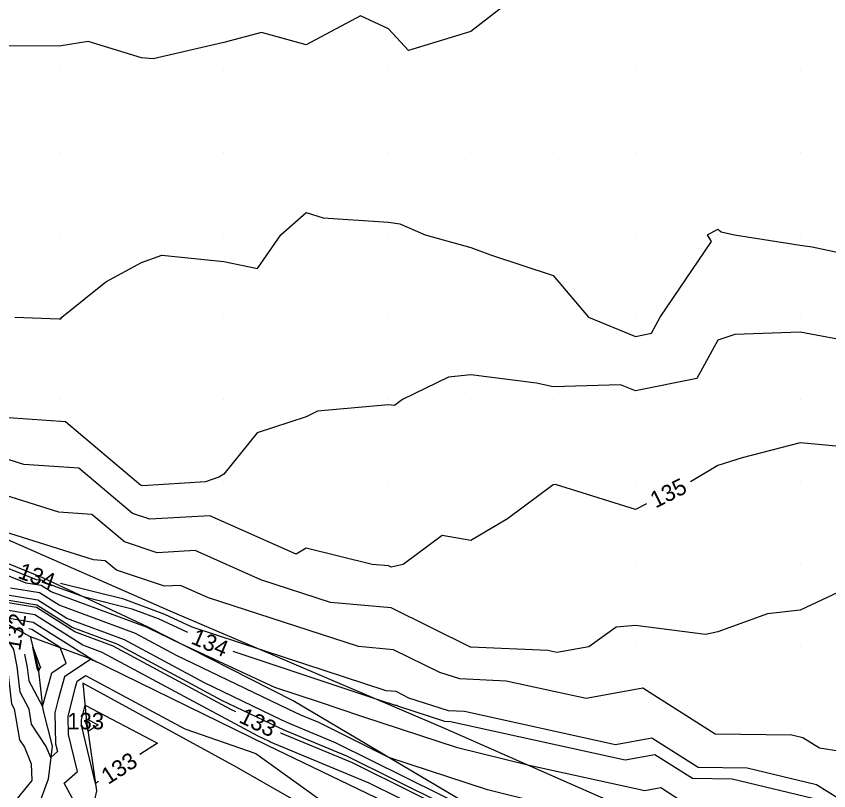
# Model space of a CAD drawing. Extents: x 2354170 to 2357230, y 866100 to 868290.
# Drawn here: x 2355094.8 to 2355193.4, y 867572.5 to 867666.6 of the extents above; entities that cross this region are included whole.
import ezdxf

# ---------------------------------------------------------------- set-up
doc = ezdxf.new("R2010")
doc.units = 0
for name, color, linetype in [('Default', 7, 'Continuous'), ('DTM Contours Major', 7, 'Continuous'), ('DTM Contours Major Text', 7, 'Continuous'), ('DTM Contours Minor', 7, 'Continuous'), ('DTM Contours Minor Text', 7, 'Continuous'), ('Exist DTM QL2 LIDAR Elevation Point', 7, 'Continuous'), ('PH Exist DTM Breakline', 7, 'Continuous')]:
    doc.layers.add(name, color=color, linetype=linetype)

msp = doc.modelspace()

# ---------------------------------------------------------------- linework, layer by layer
at = {"layer": 'Default'}
for points in [[(2355156.783, 867670.018), (2355149.973, 867664.732), (2355142.385, 867662.431), (2355139.973, 867665.046), (2355136.567, 867666.613), (2355129.973, 867663.114), (2355124.547, 867664.592), (2355119.973, 867663.374), (2355111.37, 867661.416), (2355109.973, 867661.522), (2355103.472, 867663.518), (2355099.972, 867662.952), (2355092.943, 867662.989), (2355089.972, 867663.174), (2355085.414, 867665.46), (2355079.972, 867668.354)], [(2355094.574, 867630.018), (2355099.972, 867629.838), (2355100.158, 867629.833), (2355100.291, 867630.018), (2355105.645, 867634.345), (2355109.973, 867636.678), (2355112.445, 867637.545), (2355119.973, 867636.798), (2355124.038, 867635.953), (2355126.879, 867640.018), (2355129.973, 867642.742), (2355132.05, 867642.095), (2355139.973, 867641.59), (2355141.326, 867641.371), (2355144.414, 867640.018), (2355149.973, 867638.502), (2355152.371, 867637.62), (2355159.973, 867635.093), (2355164.271, 867630.018), (2355169.973, 867627.701), (2355171.907, 867628.084), (2355172.964, 867630.018), (2355179.181, 867639.226), (2355178.72, 867640.018), (2355179.973, 867640.73), (2355180.367, 867640.412), (2355182.001, 867640.018), (2355189.974, 867638.795), (2355191.432, 867638.56), (2355199.974, 867636.758)], [(2355196.872, 867626.917), (2355189.974, 867628.22), (2355182.051, 867627.941), (2355179.973, 867627.247), (2355177.418, 867622.573), (2355169.973, 867621.096), (2355168.157, 867621.834), (2355159.973, 867621.561), (2355157.962, 867622.029), (2355149.973, 867623.023), (2355147.245, 867622.746), (2355141.685, 867620.018), (2355140.677, 867619.314), (2355139.973, 867619.396), (2355131.355, 867618.636), (2355129.973, 867617.936), (2355124.008, 867615.983), (2355119.973, 867610.987), (2355119.377, 867610.613), (2355117.744, 867610.018), (2355110.071, 867609.569), (2355109.864, 867609.638), (2355100.743, 867617.311), (2355091.467, 867617.964)], [(2355171.284, 867607.356), (2355169.973, 867606.696), (2355160.261, 867609.73), (2355159.973, 867609.693), (2355154.427, 867605.564), (2355149.973, 867602.931), (2355146.472, 867603.518), (2355141.765, 867600.018), (2355140.302, 867599.688), (2355139.983, 867599.846), (2355137.995, 867600.018), (2355129.973, 867601.965), (2355128.737, 867601.253), (2355118.258, 867605.923), (2355110.968, 867605.497), (2355108.882, 867606.191), (2355102.342, 867611.693), (2355095.691, 867612.162), (2355085.17, 867615.456), (2355079.547, 867615.732), (2355079.363, 867615.775)], [(2355271.264, 867592.775), (2355269.974, 867593.362), (2355264.629, 867595.363), (2355259.974, 867595.014), (2355251.721, 867598.271), (2355249.974, 867599.05), (2355249.407, 867599.45), (2355246.521, 867600.018), (2355239.974, 867601.522), (2355236.343, 867603.649), (2355229.974, 867606.388), (2355222.531, 867607.46), (2355219.974, 867608.112), (2355216.208, 867610.018), (2355212.493, 867612.537), (2355209.974, 867612.996), (2355202.468, 867612.512), (2355199.974, 867612.904), (2355194.326, 867614.37), (2355189.974, 867614.778), (2355182.926, 867612.971), (2355179.973, 867612.03), (2355176.642, 867610.056)], [(2355198.333, 867598.377), (2355189.974, 867594.445), (2355186.001, 867593.99), (2355179.973, 867591.839), (2355178.488, 867591.503), (2355169.973, 867592.612), (2355167.607, 867592.384), (2355164.281, 867590.017), (2355160.418, 867589.317), (2355159.339, 867589.554), (2355149.957, 867589.972), (2355149.93, 867589.981), (2355140.287, 867594.75), (2355132.907, 867595.387), (2355124.466, 867598.139), (2355116.487, 867601.695), (2355111.865, 867601.424), (2355107.9, 867602.745), (2355103.941, 867606.075), (2355099.914, 867606.359), (2355081.623, 867612.087)], [(2355199.974, 867576.471), (2355192.304, 867577.687), (2355190.283, 867578.957), (2355188.965, 867579.276), (2355179.655, 867579.4), (2355170.873, 867584.965), (2355163.98, 867583.715), (2355154.264, 867585.846), (2355148.611, 867586.099), (2355146.19, 867586.885), (2355140.591, 867589.654), (2355136.305, 867590.024), (2355118.089, 867595.963), (2355114.715, 867597.466), (2355112.761, 867597.352), (2355106.919, 867599.298), (2355105.54, 867600.458), (2355104.138, 867600.557), (2355087.476, 867605.774)], [(2355175.48, 867571.306), (2355173.027, 867572.861), (2355171.102, 867572.512), (2355157.058, 867575.592), (2355148.342, 867577.748), (2355136.868, 867581.521), (2355133.972, 867582.483), (2355131.704, 867583.227), (2355126.179, 867585.061), (2355114.763, 867590.359), (2355110.896, 867592.215), (2355110.589, 867592.38), (2355098.994, 867596.671), (2355097.771, 867597.447), (2355095.952, 867597.744), (2355088.718, 867600.629)], [(2355170.751, 867567.991), (2355152.007, 867572.626), (2355139.997, 867576.575), (2355131.486, 867580.795), (2355129.314, 867581.696), (2355127.79, 867582.427), (2355114.209, 867588.946), (2355109.24, 867591.616), (2355099.954, 867595.052), (2355097.581, 867596.559), (2355094.051, 867597.135)], [(2355195.185, 867571.205), (2355191.954, 867573.235), (2355183.522, 867575.274), (2355177.568, 867575.353), (2355171.95, 867578.913), (2355167.541, 867578.113), (2355149.189, 867582.139), (2355147.265, 867582.225), (2355142.45, 867583.788), (2355140.894, 867584.558), (2355139.703, 867584.661), (2355124.733, 867589.542), (2355116.111, 867592.405), (2355112.808, 867593.938), (2355107.819, 867595.785), (2355100.126, 867597.682)], [(2355121.422, 867582.126), (2355120.835, 867582.407), (2355106.543, 867590.086), (2355101.873, 867591.814), (2355097.201, 867594.782), (2355090.248, 867595.917), (2355088.744, 867596.517), (2355085.111, 867596.571), (2355090.22, 867591.533), (2355090.511, 867591.107), (2355092.394, 867588.021), (2355092.447, 867587.763), (2355092.642, 867585.988), (2355081.497, 867583.018), (2355085.17, 867587.327), (2355081.097, 867590.356), (2355074.684, 867583.461), (2355073.339, 867581.398), (2355060.98, 867584.75)], [(2355154.867, 867567.769), (2355133.535, 867578.346), (2355128.092, 867580.603), (2355127.025, 867581.115), (2355117.522, 867585.677), (2355107.891, 867590.851), (2355100.914, 867593.433), (2355097.391, 867595.671), (2355092.15, 867596.526)], [(2355144.841, 867569.873), (2355137.635, 867573.447), (2355125.649, 867578.418), (2355125.497, 867578.491), (2355124.148, 867579.138), (2355105.194, 867589.322), (2355102.833, 867590.195), (2355097.01, 867593.894), (2355089.269, 867595.158), (2355092.015, 867591.149), (2355093.421, 867588.845), (2355093.66, 867587.678), (2355094.165, 867583.091), (2355094.502, 867582.453), (2355095.148, 867578.699), (2355095.736, 867577.8), (2355096.553, 867575.811), (2355096.633, 867573.775), (2355094.185, 867570.743)], [(2355095.215, 867584.487), (2355094.873, 867587.593), (2355094.448, 867589.668), (2355093.519, 867591.191), (2355091.704, 867593.841), (2355096.82, 867593.005), (2355103.793, 867588.577), (2355103.845, 867588.557), (2355104.51, 867588.2), (2355104.065, 867588.353), (2355103.8, 867588.496), (2355100.619, 867586.344), (2355099.841, 867583.617), (2355099.434, 867581.988), (2355099.54, 867578.238), (2355099.768, 867577.277), (2355098.948, 867576.569), (2355098.399, 867577.905), (2355096.62, 867580.624), (2355096.312, 867582.415), (2355095.215, 867584.487)], [(2355097.922, 867582.755), (2355099.092, 867586.855), (2355100.8, 867588.01), (2355100.077, 867589.927), (2355096.63, 867592.117), (2355096.275, 867592.175)], [(2355095.756, 867589.118), (2355096.086, 867587.508), (2355096.265, 867585.883), (2355097.922, 867582.755)], [(2355096.782, 867589.947), (2355097.717, 867587.468), (2355097.565, 867587.366), (2355097.462, 867587.002), (2355097.315, 867587.28), (2355097.299, 867587.424), (2355096.782, 867589.947)], [(2355102.146, 867585.833), (2355103.147, 867586.511), (2355115.247, 867580.024), (2355123.847, 867577.058), (2355133.64, 867570.022), (2355138.042, 867566.829), (2355138.456, 867565.955), (2355140.019, 867564.9), (2355139.023, 867563.801), (2355136.947, 867565.026), (2355136.849, 867565.067), (2355121.929, 867570.627), (2355110.555, 867569.995), (2355103.502, 867568.097), (2355100.585, 867573.461), (2355102.186, 867574.844), (2355101.11, 867579.372), (2355101.048, 867581.558), (2355101.901, 867584.975), (2355102.146, 867585.833)], [(2355102.663, 867581.129), (2355103.111, 867582.926), (2355111.927, 867578.31), (2355109.775, 867576.914)], [(2355104.742, 867573.648), (2355104.367, 867573.405), (2355102.68, 867580.506), (2355102.663, 867581.129)], [(2355213.776, 867534.763), (2355213.484, 867534.942), (2355205.64, 867545.598), (2355197.096, 867549.561), (2355184.765, 867551.103), (2355182.963, 867551.953), (2355182.27, 867552.325), (2355172.1, 867558.137), (2355169.804, 867559.374), (2355154.832, 867566.554), (2355150.594, 867568.454), (2355135.585, 867575.896), (2355126.87, 867579.511), (2355126.831, 867579.53)]]:
    msp.add_lwpolyline(points, dxfattribs=at)
at = {"layer": 'DTM Contours Major'}
for points in [[(2355171.284, 867607.356), (2355169.973, 867606.696), (2355160.261, 867609.73), (2355159.973, 867609.693), (2355154.427, 867605.564), (2355149.973, 867602.931), (2355146.472, 867603.518), (2355141.765, 867600.018), (2355140.302, 867599.688), (2355139.983, 867599.846), (2355137.995, 867600.018), (2355129.973, 867601.965), (2355128.737, 867601.253), (2355118.258, 867605.923), (2355110.968, 867605.497), (2355108.882, 867606.191), (2355102.342, 867611.693), (2355095.691, 867612.162), (2355085.17, 867615.456), (2355079.547, 867615.732), (2355079.363, 867615.775)], [(2355271.264, 867592.775), (2355269.974, 867593.362), (2355264.629, 867595.363), (2355259.974, 867595.014), (2355251.721, 867598.271), (2355249.974, 867599.05), (2355249.407, 867599.45), (2355246.521, 867600.018), (2355239.974, 867601.522), (2355236.343, 867603.649), (2355229.974, 867606.388), (2355222.531, 867607.46), (2355219.974, 867608.112), (2355216.208, 867610.018), (2355212.493, 867612.537), (2355209.974, 867612.996), (2355202.468, 867612.512), (2355199.974, 867612.904), (2355194.326, 867614.37), (2355189.974, 867614.778), (2355182.926, 867612.971), (2355179.973, 867612.03), (2355176.642, 867610.056)]]:
    msp.add_lwpolyline(points, dxfattribs=at)
at = {"layer": 'DTM Contours Minor'}
for points in [[(2355152.512, 867567.981), (2355134.902, 867576.713), (2355127.278, 867579.875), (2355126.516, 867580.24), (2355119.731, 867583.497), (2355106.992, 867590.341), (2355101.553, 867592.354), (2355097.264, 867595.078), (2355090.882, 867596.12), (2355088.741, 867596.974), (2355084.875, 867597.032), (2355084.112, 867597.251), (2355080.993, 867598.602), (2355072.97, 867589.975), (2355068.833, 867583.626), (2355058.619, 867586.396), (2355042.447, 867588.331), (2355036.897, 867590.683), (2355034.129, 867590.8), (2355016.739, 867602.33), (2355006.337, 867605.365), (2355000.765, 867608.523), (2354988.128, 867614.492), (2354985.563, 867614.96)], [(2355115.585, 867591.758), (2355112.048, 867593.4), (2355108.839, 867594.588), (2355103.025, 867596.022), (2355098.354, 867597.75), (2355097.898, 867598.04), (2355097.22, 867598.15), (2355088.712, 867601.542)], [(2355097.922, 867582.755), (2355099.092, 867586.855), (2355100.8, 867588.01), (2355100.077, 867589.927), (2355096.63, 867592.117), (2355096.275, 867592.175)], [(2355095.756, 867589.118), (2355096.086, 867587.508), (2355096.265, 867585.883), (2355097.922, 867582.755)], [(2355199.038, 867567.226), (2355192.511, 867571.327), (2355181.708, 867573.94), (2355176.872, 867574.004), (2355172.309, 867576.896), (2355168.728, 867576.246), (2355147.498, 867580.903), (2355146.816, 867580.934), (2355141.204, 867582.756), (2355140.995, 867582.859), (2355140.836, 867582.873), (2355138.832, 867583.526), (2355121.1, 867589.415)], [(2355103.201, 867580.985), (2355103.274, 867581.278), (2355104.709, 867580.527), (2355103.478, 867579.728), (2355103.203, 867580.884), (2355103.201, 867580.985)]]:
    msp.add_lwpolyline(points, dxfattribs=at)
at = {"layer": 'Exist DTM QL2 LIDAR Elevation Point'}
for p, q in [((2355099.972, 867660.018), (2355099.972, 867660.018)), ((2355109.973, 867660.018), (2355109.973, 867660.018)), ((2355119.973, 867660.018), (2355119.973, 867660.018)), ((2355129.973, 867660.018), (2355129.973, 867660.018)), ((2355139.973, 867660.018), (2355139.973, 867660.018)), ((2355149.973, 867660.018), (2355149.973, 867660.018)), ((2355159.973, 867660.018), (2355159.973, 867660.018)), ((2355169.973, 867660.018), (2355169.973, 867660.018)), ((2355179.973, 867660.018), (2355179.973, 867660.018)), ((2355189.974, 867660.018), (2355189.974, 867660.018)), ((2355099.972, 867650.018), (2355099.972, 867650.018)), ((2355109.973, 867650.018), (2355109.973, 867650.018)), ((2355119.973, 867650.018), (2355119.973, 867650.018)), ((2355129.973, 867650.018), (2355129.973, 867650.018)), ((2355139.973, 867650.018), (2355139.973, 867650.018)), ((2355149.973, 867650.018), (2355149.973, 867650.018)), ((2355159.973, 867650.018), (2355159.973, 867650.018)), ((2355169.973, 867650.018), (2355169.973, 867650.018)), ((2355179.973, 867650.018), (2355179.973, 867650.018)), ((2355189.974, 867650.018), (2355189.974, 867650.018)), ((2355099.972, 867640.018), (2355099.972, 867640.018)), ((2355109.973, 867640.018), (2355109.973, 867640.018)), ((2355119.973, 867640.018), (2355119.973, 867640.018)), ((2355129.973, 867640.018), (2355129.973, 867640.018)), ((2355139.973, 867640.018), (2355139.973, 867640.018)), ((2355149.973, 867640.018), (2355149.973, 867640.018)), ((2355159.973, 867640.018), (2355159.973, 867640.018)), ((2355169.973, 867640.018), (2355169.973, 867640.018)), ((2355179.973, 867640.018), (2355179.973, 867640.018)), ((2355189.974, 867640.018), (2355189.974, 867640.018)), ((2355099.972, 867630.018), (2355099.972, 867630.018)), ((2355109.973, 867630.018), (2355109.973, 867630.018)), ((2355119.973, 867630.018), (2355119.973, 867630.018)), ((2355129.973, 867630.018), (2355129.973, 867630.018)), ((2355139.973, 867630.018), (2355139.973, 867630.018)), ((2355149.973, 867630.018), (2355149.973, 867630.018)), ((2355159.973, 867630.018), (2355159.973, 867630.018)), ((2355169.973, 867630.018), (2355169.973, 867630.018)), ((2355179.973, 867630.018), (2355179.973, 867630.018)), ((2355189.974, 867630.018), (2355189.974, 867630.018)), ((2355099.972, 867620.018), (2355099.972, 867620.018)), ((2355109.973, 867620.018), (2355109.973, 867620.018)), ((2355119.973, 867620.018), (2355119.973, 867620.018)), ((2355129.973, 867620.018), (2355129.973, 867620.018)), ((2355139.973, 867620.018), (2355139.973, 867620.018)), ((2355149.973, 867620.018), (2355149.973, 867620.018)), ((2355159.973, 867620.018), (2355159.973, 867620.018)), ((2355169.973, 867620.018), (2355169.973, 867620.018)), ((2355179.973, 867620.018), (2355179.973, 867620.018)), ((2355189.974, 867620.018), (2355189.974, 867620.018)), ((2355109.973, 867610.018), (2355109.973, 867610.018)), ((2355119.973, 867610.018), (2355119.973, 867610.018)), ((2355129.973, 867610.018), (2355129.973, 867610.018)), ((2355139.973, 867610.018), (2355139.973, 867610.018)), ((2355149.973, 867610.018), (2355149.973, 867610.018)), ((2355159.973, 867610.018), (2355159.973, 867610.018)), ((2355169.973, 867610.018), (2355169.973, 867610.018)), ((2355179.973, 867610.018), (2355179.973, 867610.018)), ((2355189.974, 867610.018), (2355189.974, 867610.018)), ((2355129.973, 867600.018), (2355129.973, 867600.018)), ((2355139.973, 867600.018), (2355139.973, 867600.018)), ((2355149.973, 867600.018), (2355149.973, 867600.018)), ((2355159.973, 867600.018), (2355159.973, 867600.018)), ((2355169.973, 867600.018), (2355169.973, 867600.018)), ((2355179.973, 867600.018), (2355179.973, 867600.018)), ((2355189.974, 867600.018), (2355189.974, 867600.018)), ((2355149.973, 867590.017), (2355149.973, 867590.017)), ((2355159.973, 867590.017), (2355159.973, 867590.017)), ((2355169.973, 867590.017), (2355169.973, 867590.017)), ((2355179.973, 867590.017), (2355179.973, 867590.017)), ((2355189.974, 867590.017), (2355189.974, 867590.017)), ((2355179.973, 867580.017), (2355179.973, 867580.017)), ((2355189.974, 867580.017), (2355189.974, 867580.017))]:
    msp.add_line(p, q, dxfattribs=at)
at = {"layer": 'PH Exist DTM Breakline'}
for points in [[(2355050.188, 867621.573), (2355078.932, 867609.531), (2355113.418, 867594.369), (2355146.57, 867580.225), (2355173.862, 867568.17), (2355196.189, 867558.73)], [(2355197.698, 867543.479), (2355182.526, 867552.424), (2355171.622, 867558.931), (2355155.934, 867567.137), (2355128.386, 867583.451), (2355110.678, 867592.43), (2355097.974, 867598.392), (2355088.708, 867602.151), (2355072.252, 867609.23), (2355060.763, 867614.109), (2355050.188, 867621.573)], [(2355047.856, 867615.298), (2355069.081, 867604.757), (2355084.64, 867596.718), (2355088.751, 867595.437), (2355096.449, 867591.274), (2355097.417, 867587.415), (2355097.963, 867582.379), (2355099.116, 867577.933), (2355098.623, 867573.931), (2355096.411, 867567.86), (2355095.484, 867566.277)], [(2355096.449, 867591.274), (2355103.814, 867588.54), (2355125.244, 867578.056), (2355139.528, 867571.184), (2355150.261, 867564.137), (2355191.806, 867542.427), (2355212.157, 867530.273)], [(2355186.939, 867540.957), (2355161.504, 867553.766), (2355137.78, 867566.06), (2355121.49, 867575.374), (2355102.848, 867585.599), (2355103.305, 867580.958), (2355104.491, 867572.524), (2355103.108, 867566.331), (2355102.483, 867562.403)]]:
    msp.add_lwpolyline(points, dxfattribs=at)

# ---------------------------------------------------------------- texts
at = {"layer": 'Default'}
for s, rotation, p in [('135', 26.7479, (2355172.41, 867606.8)), ('134', 340.34835, (2355094.825, 867598.397)), ('132', 80.36725, (2355095.221, 867589.455)), ('133', 334.36012, (2355121.67, 867580.897)), ('133', 32.9796, (2355105.92, 867573.221))]:
    msp.add_text(s, height=2, rotation=rotation, dxfattribs=at).set_placement(p)
at = {"layer": 'DTM Contours Major Text'}
msp.add_text('135', height=2, rotation=26.7479, dxfattribs=at).set_placement((2355172.41, 867606.8))
at = {"layer": 'DTM Contours Minor Text'}
for s, rotation, p in [('132', 80.36725, (2355095.221, 867589.455)), ('134', 336.97489, (2355115.85, 867590.453))]:
    msp.add_text(s, height=2, rotation=rotation, dxfattribs=at).set_placement(p)
msp.add_text('133', height=2, dxfattribs=at).set_placement((2355100.957, 867579.985))

doc.saveas('drawing.dxf')
